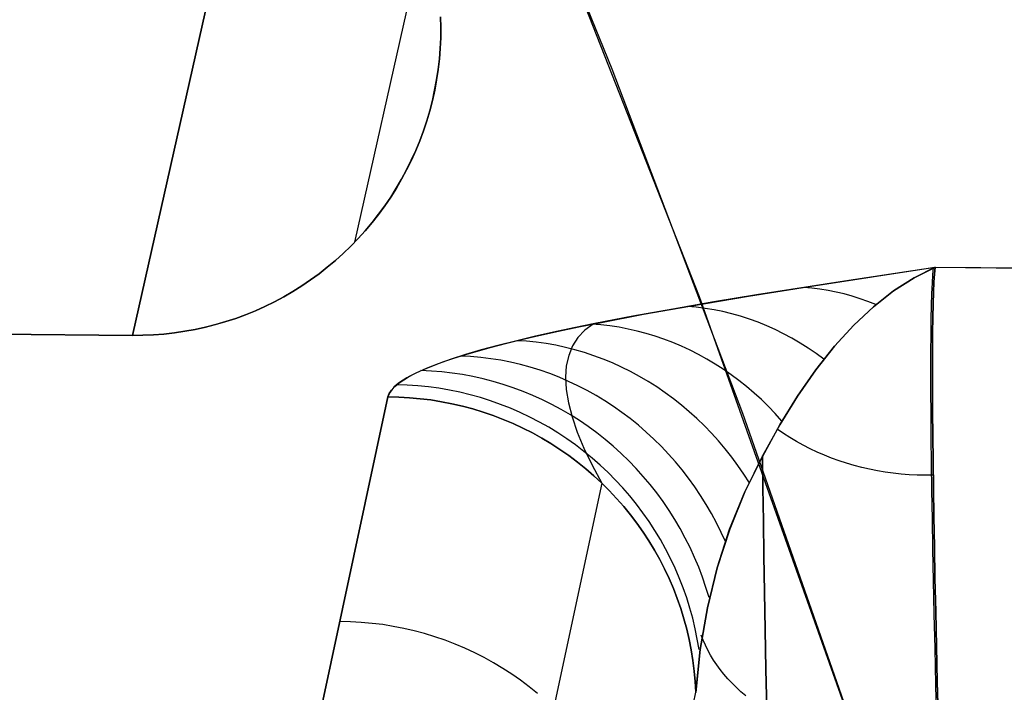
# Model space of a CAD drawing. Header units: millimetres. Extents: x -273 to 273, y -240 to 302.
# Tile 264 of 280: x 222.6 to 228.99, y 189.17 to 193.54. Entities that reach past the tile are written whole.
import ezdxf

# ---------------------------------------------------------------- set-up
doc = ezdxf.new("R2010")
doc.units = ezdxf.units.MM
doc.header["$MEASUREMENT"] = 0
doc.layers.add('IGES level 1', color=7, linetype='Continuous', true_color=0x3e413d)
doc.layers.add('IGES level 2', color=7, linetype='Continuous', true_color=0x008000)

msp = doc.modelspace()

# ---------------------------------------------------------------- linework, layer by layer
at = {"layer": 'IGES level 1'}
for p, q in [((224.7727, 192.0984, 422.2168), (234.4836, 235.2066, 5.9997)), ((223.3304, 191.4932, 422.0835), (233.0382, 234.5876, 6)), ((233.0382, 234.5876, 6), (223.3304, 191.4932, 422.0835)), ((225.3322, 193.4934, 422.2489), (225.3307, 193.5619, 422.2475)), ((225.3307, 193.5619, 422.2475), (225.3322, 193.4934, 422.2489)), ((225.3313, 193.4248, 422.2501), (225.3322, 193.4934, 422.2489)), ((225.3322, 193.4934, 422.2489), (225.3314, 193.4248, 422.2499)), ((225.3281, 193.3563, 422.251), (225.3313, 193.4248, 422.2501)), ((225.3314, 193.4248, 422.2499), (225.3281, 193.3563, 422.2508)), ((225.3225, 193.2879, 422.2516), (225.3281, 193.3563, 422.251)), ((225.3281, 193.3563, 422.2508), (225.3226, 193.2879, 422.2514)), ((225.3146, 193.2198, 422.2521), (225.3225, 193.2879, 422.2516)), ((225.3226, 193.2879, 422.2514), (225.3147, 193.2198, 422.2517)), ((225.3043, 193.152, 422.2523), (225.3146, 193.2198, 422.2521)), ((225.3147, 193.2198, 422.2517), (225.3044, 193.1519, 422.2518)), ((225.2917, 193.0845, 422.2522), (225.3043, 193.152, 422.2523)), ((225.3044, 193.1519, 422.2518), (225.2918, 193.0845, 422.2517)), ((225.2768, 193.0176, 422.2519), (225.2917, 193.0845, 422.2522)), ((225.2918, 193.0845, 422.2517), (225.277, 193.0175, 422.2514)), ((225.2597, 192.9512, 422.2514), (225.2768, 193.0176, 422.2519)), ((225.277, 193.0175, 422.2514), (225.2598, 192.9511, 422.2508)), ((225.2402, 192.8854, 422.2506), (225.2597, 192.9512, 422.2514)), ((225.2598, 192.9511, 422.2508), (225.2404, 192.8854, 422.25)), ((225.2185, 192.8203, 422.2496), (225.2402, 192.8854, 422.2506)), ((225.2404, 192.8854, 422.25), (225.2187, 192.8203, 422.2489)), ((225.1946, 192.7561, 422.2483), (225.2185, 192.8203, 422.2496)), ((225.2187, 192.8203, 422.2489), (225.1948, 192.756, 422.2476)), ((225.1685, 192.6926, 422.2468), (225.1946, 192.7561, 422.2483)), ((225.1948, 192.756, 422.2476), (225.1687, 192.6926, 422.2461)), ((225.1403, 192.6302, 422.2451), (225.1685, 192.6926, 422.2468)), ((225.1687, 192.6926, 422.2461), (225.1404, 192.6301, 422.2443)), ((225.1099, 192.5687, 422.2432), (225.1403, 192.6302, 422.2451)), ((225.1404, 192.6301, 422.2443), (225.11, 192.5686, 422.2424)), ((225.0774, 192.5083, 422.241), (225.1099, 192.5687, 422.2432)), ((225.11, 192.5686, 422.2424), (225.0776, 192.5082, 422.2401)), ((225.0429, 192.4491, 422.2386), (225.0774, 192.5083, 422.241)), ((225.0776, 192.5082, 422.2401), (225.043, 192.449, 422.2377)), ((225.0063, 192.3911, 422.2359), (225.0429, 192.4491, 422.2386)), ((225.043, 192.449, 422.2377), (225.0065, 192.391, 422.2351)), ((224.9678, 192.3344, 422.2331), (225.0063, 192.3911, 422.2359)), ((225.0065, 192.391, 422.2351), (224.968, 192.3343, 422.2322)), ((224.9274, 192.2791, 422.23), (224.9678, 192.3344, 422.2331)), ((224.968, 192.3343, 422.2322), (224.9276, 192.279, 422.2291)), ((224.841, 192.1728, 422.2232), (224.8851, 192.2252, 422.2267)), ((224.8853, 192.2251, 422.2258), (224.8412, 192.1727, 422.2223)), ((224.8851, 192.2252, 422.2267), (224.9274, 192.2791, 422.23)), ((224.9276, 192.279, 422.2291), (224.8853, 192.2251, 422.2258)), ((224.7951, 192.1219, 422.2195), (224.841, 192.1728, 422.2232)), ((224.8412, 192.1727, 422.2223), (224.7953, 192.1218, 422.2186)), ((224.7475, 192.0727, 422.2156), (224.7951, 192.1219, 422.2195)), ((224.7953, 192.1218, 422.2186), (224.7477, 192.0726, 422.2147)), ((224.6982, 192.0251, 422.2115), (224.7475, 192.0727, 422.2156)), ((224.7477, 192.0726, 422.2147), (224.6984, 192.025, 422.2106)), ((224.595, 191.9353, 422.2028), (224.6474, 191.9793, 422.2072)), ((224.6475, 191.9792, 422.2063), (224.5951, 191.9352, 422.2018)), ((224.6474, 191.9793, 422.2072), (224.6982, 192.0251, 422.2115)), ((224.6984, 192.025, 422.2106), (224.6475, 191.9792, 422.2063)), ((224.5411, 191.8931, 422.1981), (224.595, 191.9353, 422.2028)), ((224.5951, 191.9352, 422.2018), (224.5413, 191.893, 422.1972)), ((227.7242, 191.8104, 361.7597), (228.5382, 191.9349, 360.5712)), ((228.5382, 191.9344, 360.5712), (227.9517, 191.8458, 361.4215)), ((228.4028, 191.8666, 361.1046), (228.5382, 191.9344, 360.5712)), ((228.5394, 191.9349, 360.5718), (228.4036, 191.8667, 361.1051)), ((228.5253, 191.8874, 360.9538), (228.5293, 191.9307, 360.6118)), ((228.5354, 191.8929, 360.9149), (228.5394, 191.9349, 360.5718)), ((228.5394, 191.9348, 360.5718), (228.5354, 191.8929, 360.9149)), ((228.5382, 191.9349, 360.5712), (232.9919, 191.8941, 360.96)), ((232.9919, 191.8941, 360.96), (228.5394, 191.9348, 360.5718)), ((224.4292, 191.8144, 422.1882), (224.4858, 191.8528, 422.1932)), ((224.486, 191.8527, 422.1924), (224.4293, 191.8143, 422.1874)), ((224.4858, 191.8528, 422.1932), (224.5411, 191.8931, 422.1981)), ((224.5413, 191.893, 422.1972), (224.486, 191.8527, 422.1924)), ((227.9517, 191.8458, 361.4215), (227.3811, 191.7556, 362.2819)), ((228.2698, 191.7815, 361.6361), (228.4028, 191.8666, 361.1046)), ((228.4036, 191.8667, 361.1051), (228.2705, 191.7812, 361.6364)), ((228.5219, 191.8325, 361.2941), (228.5253, 191.8874, 360.9538)), ((228.5289, 191.7738, 361.5957), (228.5319, 191.8392, 361.2563)), ((228.5319, 191.8392, 361.2564), (228.5289, 191.7738, 361.5958)), ((228.5319, 191.8392, 361.2563), (228.5354, 191.8929, 360.9149)), ((228.5354, 191.8929, 360.9149), (228.5319, 191.8392, 361.2564)), ((190.0683, 191.8137, 418.989), (223.3304, 191.4932, 422.0835)), ((223.3304, 191.4932, 422.0835), (190.0683, 191.8137, 418.989)), ((224.3121, 191.7437, 422.1777), (224.3713, 191.778, 422.1831)), ((224.3714, 191.7779, 422.1822), (224.3123, 191.7436, 422.1769)), ((224.3713, 191.778, 422.1831), (224.4292, 191.8144, 422.1882)), ((224.4293, 191.8143, 422.1874), (224.3714, 191.7779, 422.1822)), ((227.3295, 191.7473, 362.3621), (227.7242, 191.8104, 361.7597)), ((227.7397, 191.7999, 361.8501), (227.6871, 191.8045, 361.8156)), ((227.7923, 191.7933, 361.8844), (227.7397, 191.7999, 361.8501)), ((227.8447, 191.7847, 361.9184), (227.7923, 191.7933, 361.8844)), ((227.897, 191.7742, 361.9521), (227.8447, 191.7847, 361.9184)), ((227.9491, 191.7617, 361.9854), (227.897, 191.7742, 361.9521)), ((228.1396, 191.6791, 362.1653), (228.2698, 191.7815, 361.6361)), ((228.2705, 191.7812, 361.6364), (228.14, 191.6786, 362.1655)), ((228.519, 191.766, 361.6323), (228.5219, 191.8325, 361.2941)), ((228.5265, 191.6968, 361.9327), (228.5289, 191.7738, 361.5957)), ((228.5289, 191.7738, 361.5958), (228.5265, 191.6969, 361.9328)), ((224.1905, 191.6812, 422.1666), (224.2519, 191.7114, 422.1723)), ((224.252, 191.7113, 422.1715), (224.1906, 191.6811, 422.1659)), ((224.2519, 191.7114, 422.1723), (224.3121, 191.7437, 422.1777)), ((224.3123, 191.7436, 422.1769), (224.252, 191.7113, 422.1715)), ((227.1046, 191.7099, 362.7182), (226.8365, 191.6637, 363.1598)), ((226.9483, 191.6832, 362.9731), (227.3295, 191.7473, 362.3621)), ((227.3811, 191.7556, 362.2819), (227.1046, 191.7099, 362.7182)), ((228.0009, 191.7473, 362.0184), (227.9491, 191.7617, 361.9854)), ((228.0524, 191.731, 362.051), (228.0009, 191.7473, 362.0184)), ((228.1036, 191.7128, 362.0831), (228.0524, 191.731, 362.051)), ((228.1543, 191.6926, 362.1147), (228.1036, 191.7128, 362.0831)), ((228.5167, 191.6879, 361.968), (228.519, 191.766, 361.6323)), ((224.0649, 191.6273, 422.155), (224.1282, 191.6531, 422.1609)), ((224.1283, 191.6531, 422.1601), (224.065, 191.6272, 422.1543)), ((224.1282, 191.6531, 422.1609), (224.1905, 191.6812, 422.1666)), ((224.1906, 191.6811, 422.1659), (224.1283, 191.6531, 422.1601)), ((226.8365, 191.6637, 363.1598), (226.5783, 191.6168, 363.6072)), ((226.6481, 191.6298, 363.4834), (226.9483, 191.6832, 362.9731)), ((226.9886, 191.6753, 363.0376), (226.9303, 191.6801, 363.0029)), ((227.0468, 191.6682, 363.072), (226.9886, 191.6753, 363.0376)), ((227.1049, 191.6589, 363.1061), (227.0468, 191.6682, 363.072)), ((227.1628, 191.6472, 363.1398), (227.1049, 191.6589, 363.1061)), ((227.2204, 191.6333, 363.1731), (227.1628, 191.6472, 363.1398)), ((228.0121, 191.5595, 362.6915), (228.1396, 191.6791, 362.1653)), ((228.14, 191.6786, 362.1655), (228.0123, 191.5589, 362.6916)), ((228.5149, 191.5984, 362.3009), (228.5167, 191.6879, 361.968)), ((228.5265, 191.6969, 361.9328), (228.5246, 191.6084, 362.2669)), ((228.5246, 191.6083, 362.2668), (228.5265, 191.6968, 361.9327)), ((223.8704, 191.563, 422.1365), (223.936, 191.5822, 422.1428)), ((223.936, 191.5821, 422.1422), (223.8705, 191.563, 422.136)), ((223.936, 191.5822, 422.1428), (224.0008, 191.6036, 422.1489)), ((224.0009, 191.6035, 422.1483), (223.936, 191.5821, 422.1422)), ((224.0008, 191.6036, 422.1489), (224.0649, 191.6273, 422.155)), ((224.065, 191.6272, 422.1543), (224.0009, 191.6035, 422.1483)), ((226.5783, 191.6168, 363.6072), (226.332, 191.5693, 364.0609)), ((226.3627, 191.5755, 364.0018), (226.6481, 191.6298, 363.4834)), ((227.2777, 191.6172, 363.2059), (227.2204, 191.6333, 363.1731)), ((227.3345, 191.5988, 363.2383), (227.2777, 191.6172, 363.2059)), ((227.391, 191.5782, 363.2702), (227.3345, 191.5988, 363.2383)), ((228.5135, 191.4976, 362.6305), (228.5149, 191.5984, 362.3009)), ((228.5246, 191.6084, 362.2669), (228.5232, 191.5085, 362.5979)), ((228.5233, 191.5083, 362.5977), (228.5246, 191.6083, 362.2668)), ((223.6028, 191.5094, 422.1106), (223.6703, 191.5193, 422.1172)), ((223.6704, 191.5193, 422.1168), (223.6028, 191.5093, 422.1103)), ((223.6703, 191.5193, 422.1172), (223.7375, 191.5316, 422.1237)), ((223.7376, 191.5315, 422.1233), (223.6704, 191.5193, 422.1168)), ((223.7375, 191.5316, 422.1237), (223.8042, 191.5461, 422.1302)), ((223.8043, 191.5461, 422.1297), (223.7376, 191.5315, 422.1233)), ((223.8042, 191.5461, 422.1302), (223.8704, 191.563, 422.1365)), ((223.8705, 191.563, 422.136), (223.8043, 191.5461, 422.1297)), ((225.9684, 191.4922, 364.7966), (226.0949, 191.5202, 364.5293)), ((226.1953, 191.5414, 364.3267), (226.0634, 191.5133, 364.5949)), ((226.0949, 191.5202, 364.5293), (226.2264, 191.548, 364.2643)), ((226.332, 191.5693, 364.0609), (226.1953, 191.5414, 364.3267)), ((226.2655, 191.5258, 364.4355), (226.2212, 191.4782, 364.7869)), ((226.2264, 191.548, 364.2643), (226.3627, 191.5755, 364.0018)), ((226.3195, 191.5668, 364.0846), (226.2655, 191.5258, 364.4355)), ((226.3696, 191.5606, 364.1331), (226.3102, 191.5649, 364.1025)), ((226.4289, 191.554, 364.1634), (226.3696, 191.5606, 364.1331)), ((226.4882, 191.5453, 364.1933), (226.4289, 191.554, 364.1634)), ((226.5472, 191.5343, 364.223), (226.4882, 191.5453, 364.1933)), ((226.6059, 191.5211, 364.2523), (226.5472, 191.5343, 364.223)), ((226.6644, 191.5057, 364.2811), (226.6059, 191.5211, 364.2523)), ((227.4468, 191.5554, 363.3016), (227.391, 191.5782, 363.2702)), ((227.5021, 191.5305, 363.3323), (227.4468, 191.5554, 363.3016)), ((227.5567, 191.5035, 363.3624), (227.5021, 191.5305, 363.3323)), ((227.8875, 191.4228, 363.2142), (228.0121, 191.5595, 362.6915)), ((228.0123, 191.5589, 362.6916), (227.8875, 191.4223, 363.2143)), ((223.3304, 191.4932, 422.0835), (223.3987, 191.4937, 422.0903)), ((223.3987, 191.4937, 422.0902), (223.3304, 191.4932, 422.0835)), ((223.3987, 191.4937, 422.0903), (223.4669, 191.4966, 422.0971)), ((223.4669, 191.4966, 422.097), (223.3987, 191.4937, 422.0902)), ((223.4669, 191.4966, 422.0971), (223.5349, 191.5018, 422.1039)), ((223.535, 191.5018, 422.1037), (223.4669, 191.4966, 422.097)), ((223.5349, 191.5018, 422.1039), (223.6028, 191.5094, 422.1106)), ((223.6028, 191.5093, 422.1103), (223.535, 191.5018, 422.1037)), ((225.816, 191.4563, 365.1388), (225.7013, 191.4274, 365.4148)), ((225.7524, 191.4405, 365.2902), (225.8474, 191.4639, 365.0665)), ((225.9369, 191.4849, 364.8656), (225.816, 191.4563, 365.1388)), ((225.888, 191.4545, 365.1455), (225.8247, 191.4585, 365.1186)), ((225.8474, 191.4639, 365.0665), (225.9684, 191.4922, 364.7966)), ((225.9513, 191.4481, 365.1721), (225.888, 191.4545, 365.1455)), ((226.0634, 191.5133, 364.5949), (225.9369, 191.4849, 364.8656)), ((226.2212, 191.4782, 364.7869), (226.1865, 191.424, 365.1384)), ((226.7224, 191.4882, 364.3096), (226.6644, 191.5057, 364.2811)), ((226.7799, 191.4685, 364.3376), (226.7224, 191.4882, 364.3096)), ((226.837, 191.4468, 364.365), (226.7799, 191.4685, 364.3376)), ((227.6106, 191.4743, 363.3919), (227.5567, 191.5035, 363.3624)), ((227.6638, 191.4431, 363.4207), (227.6106, 191.4743, 363.3919)), ((228.5128, 191.3856, 362.9564), (228.5135, 191.4976, 362.6305)), ((228.5232, 191.5085, 362.5979), (228.5224, 191.3973, 362.9252)), ((228.5224, 191.3971, 362.925), (228.5233, 191.5083, 362.5977)), ((225.5932, 191.3982, 365.6934), (225.4922, 191.3687, 365.9746)), ((225.4936, 191.3691, 365.9716), (225.5752, 191.3931, 365.7428)), ((225.5752, 191.3931, 365.7428), (225.6616, 191.4169, 365.5156)), ((225.7013, 191.4274, 365.4148), (225.5932, 191.3982, 365.6934)), ((225.6616, 191.4169, 365.5156), (225.7524, 191.4405, 365.2902)), ((226.0144, 191.4394, 365.1984), (225.9513, 191.4481, 365.1721)), ((226.0773, 191.4283, 365.2243), (226.0144, 191.4394, 365.1984)), ((226.1399, 191.415, 365.2499), (226.0773, 191.4283, 365.2243)), ((226.2022, 191.3993, 365.275), (226.1399, 191.415, 365.2499)), ((226.1865, 191.424, 365.1384), (226.1615, 191.3632, 365.4896)), ((226.264, 191.3813, 365.2997), (226.2022, 191.3993, 365.275)), ((226.8934, 191.4229, 364.392), (226.837, 191.4468, 364.365)), ((226.9492, 191.3969, 364.4184), (226.8934, 191.4229, 364.392)), ((227.0043, 191.3689, 364.4442), (226.9492, 191.3969, 364.4184)), ((227.716, 191.4099, 363.4487), (227.6638, 191.4431, 363.4207)), ((227.7674, 191.3747, 363.476), (227.716, 191.4099, 363.4487)), ((227.8875, 191.4223, 363.2143), (227.7658, 191.2689, 363.733)), ((227.7659, 191.2693, 363.733), (227.8875, 191.4228, 363.2142)), ((228.5224, 191.3973, 362.9252), (228.5221, 191.2749, 363.2485)), ((228.5221, 191.2747, 363.2483), (228.5224, 191.3971, 362.925)), ((225.3988, 191.339, 366.2585), (225.3135, 191.309, 366.5449)), ((225.3456, 191.3206, 366.4343), (225.417, 191.345, 366.2022)), ((225.4922, 191.3687, 365.9746), (225.3988, 191.339, 366.2585)), ((225.417, 191.345, 366.2022), (225.4936, 191.3691, 365.9716)), ((225.5254, 191.3555, 366.0902), (225.4602, 191.3589, 366.0688)), ((225.5906, 191.3497, 366.1114), (225.5254, 191.3555, 366.0902)), ((225.6556, 191.3416, 366.1323), (225.5906, 191.3497, 366.1114)), ((225.7204, 191.3312, 366.1528), (225.6556, 191.3416, 366.1323)), ((225.7849, 191.3184, 366.1731), (225.7204, 191.3312, 366.1528)), ((226.1615, 191.3632, 365.4896), (226.1463, 191.2958, 365.8403)), ((226.3252, 191.361, 365.324), (226.264, 191.3813, 365.2997)), ((226.3859, 191.3385, 365.3478), (226.3252, 191.361, 365.324)), ((226.4459, 191.3138, 365.371), (226.3859, 191.3385, 365.3478)), ((227.0586, 191.3389, 364.4694), (227.0043, 191.3689, 364.4442)), ((227.112, 191.3069, 364.4939), (227.0586, 191.3389, 364.4694)), ((227.8178, 191.3375, 363.5025), (227.7674, 191.3747, 363.476)), ((228.5125, 191.2624, 363.2784), (228.5128, 191.3856, 362.9564)), ((225.2368, 191.2787, 366.8337), (225.1693, 191.2483, 367.1248)), ((225.1718, 191.2495, 367.1131), (225.2199, 191.2715, 366.9034)), ((225.2705, 191.2612, 366.9901), (225.2029, 191.264, 366.9746)), ((225.2199, 191.2715, 366.9034), (225.2798, 191.2962, 366.6681)), ((225.3135, 191.309, 366.5449), (225.2368, 191.2787, 366.8337)), ((225.2798, 191.2962, 366.6681), (225.3456, 191.3206, 366.4343)), ((225.849, 191.3034, 366.1929), (225.7849, 191.3184, 366.1731)), ((225.9126, 191.286, 366.2123), (225.849, 191.3034, 366.1929)), ((225.9757, 191.2664, 366.2314), (225.9126, 191.286, 366.2123)), ((226.0382, 191.2446, 366.25), (225.9757, 191.2664, 366.2314)), ((226.1463, 191.2958, 365.8403), (226.1409, 191.2221, 366.1899)), ((226.5051, 191.2869, 365.3937), (226.4459, 191.3138, 365.371)), ((226.5636, 191.2578, 365.4159), (226.5051, 191.2869, 365.3937)), ((227.1646, 191.273, 364.5178), (227.112, 191.3069, 364.4939)), ((227.2162, 191.2372, 364.541), (227.1646, 191.273, 364.5178)), ((227.7658, 191.2689, 363.733), (227.6473, 191.0989, 364.2472)), ((227.6475, 191.099, 364.2472), (227.7659, 191.2693, 363.733)), ((228.5128, 191.1283, 363.5959), (228.5125, 191.2624, 363.2784)), ((228.5221, 191.2749, 363.2485), (228.5223, 191.1415, 363.5674)), ((228.5224, 191.1412, 363.5671), (228.5221, 191.2747, 363.2483)), ((225.0588, 191.183, 367.7482), (225.0911, 191.2053, 367.5356)), ((225.0865, 191.2021, 367.5652), (225.064, 191.1867, 367.7129)), ((225.1115, 191.2176, 367.4179), (225.0865, 191.2021, 367.5652)), ((225.0911, 191.2053, 367.5356), (225.1288, 191.2275, 367.3238)), ((225.1693, 191.2483, 367.1248), (225.1115, 191.2176, 367.4179)), ((225.1288, 191.2275, 367.3238), (225.1718, 191.2495, 367.1131)), ((225.3381, 191.256, 367.0053), (225.2705, 191.2612, 366.9901)), ((225.4055, 191.2484, 367.0202), (225.3381, 191.256, 367.0053)), ((225.4727, 191.2384, 367.0348), (225.4055, 191.2484, 367.0202)), ((225.5396, 191.226, 367.0491), (225.4727, 191.2384, 367.0348)), ((225.606, 191.2113, 367.063), (225.5396, 191.226, 367.0491)), ((225.672, 191.1942, 367.0766), (225.606, 191.2113, 367.063)), ((226.1, 191.2205, 366.2681), (226.0382, 191.2446, 366.25)), ((226.161, 191.1942, 366.2858), (226.1, 191.2205, 366.2681)), ((226.1409, 191.2221, 366.1899), (226.1453, 191.1421, 366.5381)), ((226.6212, 191.2266, 365.4374), (226.5636, 191.2578, 365.4159)), ((226.6778, 191.1933, 365.4583), (226.6212, 191.2266, 365.4374)), ((227.2668, 191.1995, 364.5634), (227.2162, 191.2372, 364.541)), ((227.3163, 191.16, 364.5851), (227.2668, 191.1995, 364.5634)), ((224.997, 191.1157, 368.3902), (225.0115, 191.1382, 368.1756)), ((225.0133, 191.1401, 368.158), (225.0021, 191.1245, 368.3069)), ((225.0115, 191.1382, 368.1756), (225.0322, 191.1606, 367.9616)), ((225.0274, 191.1556, 368.0093), (225.0133, 191.1401, 368.158)), ((225.0443, 191.1712, 367.8609), (225.0274, 191.1556, 368.0093)), ((225.0322, 191.1606, 367.9616), (225.0588, 191.183, 367.7482)), ((225.064, 191.1867, 367.7129), (225.0443, 191.1712, 367.8609)), ((225.114, 191.1699, 367.8618), (225.0452, 191.172, 367.8534)), ((225.1828, 191.1654, 367.8699), (225.114, 191.1699, 367.8618)), ((225.2513, 191.1585, 367.8777), (225.1828, 191.1654, 367.8699)), ((225.3197, 191.1493, 367.8853), (225.2513, 191.1585, 367.8777)), ((225.3877, 191.1377, 367.8926), (225.3197, 191.1493, 367.8853)), ((225.4552, 191.1237, 367.8996), (225.3877, 191.1377, 367.8926)), ((225.7374, 191.1749, 367.0898), (225.672, 191.1942, 367.0766)), ((225.8021, 191.1532, 367.1026), (225.7374, 191.1749, 367.0898)), ((225.8661, 191.1293, 367.115), (225.8021, 191.1532, 367.1026)), ((226.1453, 191.1421, 366.5381), (226.1594, 191.0557, 366.8846)), ((226.2213, 191.1658, 366.3029), (226.161, 191.1942, 366.2858)), ((226.2806, 191.1353, 366.3195), (226.2213, 191.1658, 366.3029)), ((226.339, 191.1026, 366.3356), (226.2806, 191.1353, 366.3195)), ((226.7334, 191.158, 365.4785), (226.6778, 191.1933, 365.4583)), ((226.7879, 191.1206, 365.4981), (226.7334, 191.158, 365.4785)), ((227.3647, 191.1187, 364.606), (227.3163, 191.16, 364.5851)), ((228.5223, 191.1415, 363.5674), (228.5231, 190.9972, 363.8815)), ((228.5231, 190.997, 363.8812), (228.5224, 191.1412, 363.5671)), ((223.9774, 186.3729, 413.6632), (224.9888, 191.0932, 368.6052)), ((224.9888, 191.0932, 368.6052), (223.9774, 186.3729, 413.6632)), ((224.9888, 191.0932, 368.6052), (224.997, 191.1157, 368.3902)), ((224.9939, 191.1088, 368.456), (224.9888, 191.0932, 368.6052)), ((225.0585, 191.0919, 368.6066), (224.9888, 191.0932, 368.6052)), ((224.9888, 191.0932, 368.6052), (225.0585, 191.0919, 368.6066)), ((225.0021, 191.1245, 368.3069), (224.9939, 191.1088, 368.456)), ((225.1281, 191.0881, 368.6078), (225.0585, 191.0919, 368.6066)), ((225.0585, 191.0919, 368.6066), (225.1281, 191.0881, 368.6078)), ((225.1975, 191.0819, 368.6087), (225.1281, 191.0881, 368.6078)), ((225.1281, 191.0881, 368.6078), (225.1975, 191.0819, 368.6087)), ((225.2666, 191.0734, 368.6093), (225.1975, 191.0819, 368.6087)), ((225.1975, 191.0819, 368.6087), (225.2666, 191.0734, 368.6093)), ((225.3354, 191.0624, 368.6097), (225.2666, 191.0734, 368.6093)), ((225.2666, 191.0734, 368.6093), (225.3354, 191.0624, 368.6097)), ((225.5223, 191.1074, 367.9062), (225.4552, 191.1237, 367.8996)), ((225.5889, 191.0888, 367.9126), (225.5223, 191.1074, 367.9062)), ((225.6547, 191.0679, 367.9186), (225.5889, 191.0888, 367.9126)), ((225.9294, 191.1031, 367.127), (225.8661, 191.1293, 367.115)), ((225.9917, 191.0747, 367.1386), (225.9294, 191.1031, 367.127)), ((226.0531, 191.0442, 367.1497), (225.9917, 191.0747, 367.1386)), ((226.3963, 191.068, 366.3512), (226.339, 191.1026, 366.3356)), ((226.8413, 191.0813, 365.517), (226.7879, 191.1206, 365.4981)), ((226.8935, 191.0401, 365.5351), (226.8413, 191.0813, 365.517)), ((227.4119, 191.0757, 364.6262), (227.3647, 191.1187, 364.606)), ((227.4579, 191.031, 364.6455), (227.4119, 191.0757, 364.6262)), ((227.6473, 191.0989, 364.2472), (227.532, 190.9124, 364.7565)), ((227.5324, 190.9121, 364.7564), (227.6475, 191.099, 364.2472)), ((228.5136, 190.9835, 363.9087), (228.5128, 191.1283, 363.5959)), ((225.4038, 191.049, 368.6099), (225.3354, 191.0624, 368.6097)), ((225.3354, 191.0624, 368.6097), (225.4038, 191.049, 368.6099)), ((225.4717, 191.0333, 368.6097), (225.4038, 191.049, 368.6099)), ((225.4038, 191.049, 368.6099), (225.4717, 191.0333, 368.6097)), ((225.539, 191.0153, 368.6094), (225.4717, 191.0333, 368.6097)), ((225.4717, 191.0333, 368.6097), (225.539, 191.0153, 368.6094)), ((225.6056, 190.9949, 368.6087), (225.539, 191.0153, 368.6094)), ((225.539, 191.0153, 368.6094), (225.6056, 190.9949, 368.6087)), ((225.7198, 191.0447, 367.9243), (225.6547, 191.0679, 367.9186)), ((225.7842, 191.0193, 367.9297), (225.7198, 191.0447, 367.9243)), ((225.8476, 190.9917, 367.9347), (225.7842, 191.0193, 367.9297)), ((226.1135, 191.0115, 367.1603), (226.0531, 191.0442, 367.1497)), ((226.1728, 190.9767, 367.1705), (226.1135, 191.0115, 367.1603)), ((226.1594, 191.0557, 366.8846), (226.1833, 190.9633, 367.229)), ((226.4525, 191.0313, 366.3661), (226.3963, 191.068, 366.3512)), ((226.5075, 190.9926, 366.3804), (226.4525, 191.0313, 366.3661)), ((226.9444, 190.997, 365.5526), (226.8935, 191.0401, 365.5351)), ((227.5025, 190.9847, 364.6639), (227.4579, 191.031, 364.6455)), ((225.6715, 190.9723, 368.6078), (225.6056, 190.9949, 368.6087)), ((225.6056, 190.9949, 368.6087), (225.6715, 190.9723, 368.6078)), ((225.7366, 190.9473, 368.6067), (225.6715, 190.9723, 368.6078)), ((225.6715, 190.9723, 368.6078), (225.7366, 190.9473, 368.6067)), ((225.8007, 190.9202, 368.6053), (225.7366, 190.9473, 368.6067)), ((225.7366, 190.9473, 368.6067), (225.8007, 190.9202, 368.6053)), ((225.91, 190.9619, 367.9394), (225.8476, 190.9917, 367.9347)), ((225.9715, 190.9299, 367.9438), (225.91, 190.9619, 367.9394)), ((226.2309, 190.9399, 367.1802), (226.1728, 190.9767, 367.1705)), ((226.1833, 190.9633, 367.229), (226.2169, 190.8647, 367.5708)), ((226.5613, 190.9521, 366.3942), (226.5075, 190.9926, 366.3804)), ((226.6138, 190.9096, 366.4073), (226.5613, 190.9521, 366.3942)), ((226.994, 190.9521, 365.5692), (226.9444, 190.997, 365.5526)), ((227.0422, 190.9055, 365.5851), (226.994, 190.9521, 365.5692)), ((227.5459, 190.9368, 364.6815), (227.5025, 190.9847, 364.6639)), ((228.515, 190.828, 364.2163), (228.5136, 190.9835, 363.9087)), ((228.5231, 190.9972, 363.8815), (228.5244, 190.8423, 364.1905)), ((228.5245, 190.842, 364.1902), (228.5231, 190.997, 363.8812)), ((225.8639, 190.8908, 368.6036), (225.8007, 190.9202, 368.6053)), ((225.8007, 190.9202, 368.6053), (225.8639, 190.8908, 368.6036)), ((225.926, 190.8592, 368.6017), (225.8639, 190.8908, 368.6036)), ((225.8639, 190.8908, 368.6036), (225.926, 190.8593, 368.6017)), ((226.0318, 190.8959, 367.9477), (225.9715, 190.9299, 367.9438)), ((226.0909, 190.8598, 367.9513), (226.0318, 190.8959, 367.9477)), ((226.2877, 190.9011, 367.1894), (226.2309, 190.9399, 367.1802)), ((226.3433, 190.8603, 367.198), (226.2877, 190.9011, 367.1894)), ((226.665, 190.8654, 366.4197), (226.6138, 190.9096, 366.4073)), ((227.089, 190.8571, 365.6001), (227.0422, 190.9055, 365.5851)), ((227.532, 190.9124, 364.7565), (227.4202, 190.7096, 365.2603)), ((227.4206, 190.7088, 365.26), (227.5324, 190.9121, 364.7564)), ((227.5556, 190.8561, 364.8047), (227.5149, 190.8842, 364.8211)), ((225.926, 190.8593, 368.6017), (225.9869, 190.8256, 368.5995)), ((225.9869, 190.8256, 368.5995), (225.926, 190.8592, 368.6017)), ((226.0467, 190.7898, 368.5971), (225.9869, 190.8256, 368.5995)), ((225.9869, 190.8256, 368.5995), (226.0467, 190.7898, 368.5971)), ((226.1488, 190.8217, 367.9546), (226.0909, 190.8598, 367.9513)), ((226.2053, 190.7816, 367.9574), (226.1488, 190.8217, 367.9546)), ((226.2169, 190.8647, 367.5708), (226.2602, 190.7602, 367.9098)), ((226.3975, 190.8175, 367.2062), (226.3433, 190.8603, 367.198)), ((226.4502, 190.773, 367.2138), (226.3975, 190.8175, 367.2062)), ((226.7147, 190.8193, 366.4315), (226.665, 190.8654, 366.4197)), ((226.7629, 190.7716, 366.4426), (226.7147, 190.8193, 366.4315)), ((227.1342, 190.8071, 365.6144), (227.089, 190.8571, 365.6001)), ((227.5973, 190.8293, 364.789), (227.5556, 190.8561, 364.8047)), ((227.6402, 190.8037, 364.774), (227.5973, 190.8293, 364.789)), ((228.5169, 190.6621, 364.5185), (228.515, 190.828, 364.2163)), ((228.5244, 190.8423, 364.1905), (228.5263, 190.6768, 364.494)), ((228.5263, 190.6765, 364.4937), (228.5245, 190.842, 364.1902)), ((226.1052, 190.752, 368.5945), (226.0467, 190.7898, 368.5971)), ((226.0467, 190.7898, 368.5971), (226.1052, 190.752, 368.5945)), ((226.1623, 190.7122, 368.5916), (226.1052, 190.752, 368.5945)), ((226.1052, 190.752, 368.5945), (226.1623, 190.7122, 368.5916)), ((226.2604, 190.7396, 367.9599), (226.2053, 190.7816, 367.9574)), ((226.2602, 190.7602, 367.9098), (226.3131, 190.6499, 368.2455)), ((226.5014, 190.7266, 367.2209), (226.4502, 190.773, 367.2138)), ((226.8096, 190.7222, 366.4531), (226.7629, 190.7716, 366.4426)), ((227.1779, 190.7555, 365.6278), (227.1342, 190.8071, 365.6144)), ((227.22, 190.7024, 365.6404), (227.1779, 190.7555, 365.6278)), ((227.684, 190.7794, 364.7599), (227.6402, 190.8037, 364.774)), ((227.7288, 190.7564, 364.7465), (227.684, 190.7794, 364.7599)), ((227.7744, 190.7348, 364.7339), (227.7288, 190.7564, 364.7465)), ((226.218, 190.6704, 368.5884), (226.1623, 190.7122, 368.5916)), ((226.1623, 190.7122, 368.5916), (226.218, 190.6704, 368.5884)), ((226.3141, 190.6957, 367.962), (226.2604, 190.7396, 367.9599)), ((226.3662, 190.65, 367.9637), (226.3141, 190.6957, 367.962)), ((226.5511, 190.6785, 367.2274), (226.5014, 190.7266, 367.2209)), ((226.8547, 190.6712, 366.4628), (226.8096, 190.7222, 366.4531)), ((227.2604, 190.6478, 365.6521), (227.22, 190.7024, 365.6404)), ((227.3048, 190.4768, 365.7958), (227.4206, 190.7088, 365.26)), ((227.4202, 190.7096, 365.2603), (227.3051, 190.4772, 365.796)), ((227.4202, 190.7096, 365.2603), (227.4224, 190.5035, 365.5593)), ((227.4224, 190.5035, 365.5593), (227.4202, 190.7096, 365.2603)), ((227.8209, 190.7145, 364.7222), (227.7744, 190.7348, 364.7339)), ((227.8682, 190.6957, 364.7113), (227.8209, 190.7145, 364.7222)), ((227.9162, 190.6783, 364.7012), (227.8682, 190.6957, 364.7113)), ((226.2722, 190.6267, 368.5851), (226.218, 190.6704, 368.5884)), ((226.218, 190.6704, 368.5884), (226.2722, 190.6268, 368.5851)), ((226.2722, 190.6268, 368.5851), (226.3248, 190.5812, 368.5815)), ((226.3248, 190.5812, 368.5815), (226.2722, 190.6267, 368.5851)), ((226.3131, 190.6499, 368.2455), (226.3757, 190.5338, 368.5777)), ((226.4168, 190.6025, 367.9651), (226.3662, 190.65, 367.9637)), ((226.5991, 190.6286, 367.2334), (226.5511, 190.6785, 367.2274)), ((226.6455, 190.5772, 367.2388), (226.5991, 190.6286, 367.2334)), ((226.8981, 190.6187, 366.4718), (226.8547, 190.6712, 366.4628)), ((227.2991, 190.5918, 365.6629), (227.2604, 190.6478, 365.6521)), ((227.9649, 190.6623, 364.692), (227.9162, 190.6783, 364.7012)), ((228.0142, 190.6478, 364.6836), (227.9649, 190.6623, 364.692)), ((228.0641, 190.6347, 364.6761), (228.0142, 190.6478, 364.6836)), ((228.1144, 190.6232, 364.6696), (228.0641, 190.6347, 364.6761)), ((228.1652, 190.6131, 364.6639), (228.1144, 190.6232, 364.6696)), ((228.5193, 190.4859, 364.8147), (228.5169, 190.6621, 364.5185)), ((228.5263, 190.6768, 364.494), (228.5286, 190.501, 364.7916)), ((228.5287, 190.5007, 364.7913), (228.5263, 190.6765, 364.4937)), ((226.3758, 190.5339, 368.5777), (226.3248, 190.5812, 368.5815)), ((226.3248, 190.5812, 368.5815), (226.3758, 190.5339, 368.5777)), ((226.4657, 190.5533, 367.966), (226.4168, 190.6025, 367.9651)), ((226.6901, 190.5241, 367.2436), (226.6455, 190.5772, 367.2388)), ((226.9399, 190.5647, 366.4801), (226.8981, 190.6187, 366.4718)), ((226.9799, 190.5092, 366.4877), (226.9399, 190.5647, 366.4801)), ((227.3361, 190.5345, 365.6728), (227.2991, 190.5918, 365.6629)), ((228.2163, 190.6046, 364.6591), (228.1652, 190.6131, 364.6639)), ((228.2678, 190.5976, 364.6552), (228.2163, 190.6046, 364.6591)), ((228.3195, 190.5922, 364.6523), (228.2678, 190.5976, 364.6552)), ((228.3714, 190.5883, 364.6502), (228.3195, 190.5922, 364.6523)), ((228.4234, 190.5859, 364.6491), (228.3714, 190.5883, 364.6502)), ((228.4754, 190.5851, 364.6489), (228.4234, 190.5859, 364.6491)), ((228.5275, 190.5859, 364.6496), (228.4754, 190.5851, 364.6489)), ((226.376, 190.5334, 368.5776), (225.3336, 185.6686, 415.0149)), ((226.4251, 190.4849, 368.5736), (226.3758, 190.5339, 368.5777)), ((226.3758, 190.5339, 368.5777), (226.4252, 190.4849, 368.5736)), ((226.5129, 190.5025, 367.9666), (226.4657, 190.5533, 367.966)), ((226.5584, 190.4501, 367.9668), (226.5129, 190.5025, 367.9666)), ((226.7329, 190.4696, 367.2479), (226.6901, 190.5241, 367.2436)), ((227.0181, 190.4525, 366.4945), (226.9799, 190.5092, 366.4877)), ((227.4224, 190.5035, 365.5593), (227.4252, 190.2873, 365.8511)), ((227.4252, 190.2873, 365.8511), (227.4224, 190.5035, 365.5593)), ((228.5286, 190.501, 364.7916), (228.5315, 190.3151, 365.0831)), ((228.5316, 190.3148, 365.0827), (228.5287, 190.5007, 364.7913)), ((226.4727, 190.4342, 368.5694), (226.4251, 190.4849, 368.5736)), ((226.4252, 190.4849, 368.5736), (226.4728, 190.4342, 368.5694)), ((226.5185, 190.3818, 368.5649), (226.4727, 190.4342, 368.5694)), ((226.4728, 190.4342, 368.5694), (226.5185, 190.3818, 368.5649)), ((226.602, 190.3962, 367.9666), (226.5584, 190.4501, 367.9668)), ((226.7739, 190.4136, 367.2516), (226.7329, 190.4696, 367.2479)), ((227.0545, 190.3944, 366.5006), (227.0181, 190.4525, 366.4945)), ((227.2063, 190.235, 366.3306), (227.3048, 190.4768, 365.7958)), ((227.3051, 190.4772, 365.796), (227.2071, 190.2351, 366.3307)), ((228.5222, 190.2997, 365.1048), (228.5193, 190.4859, 364.8147)), ((226.5625, 190.3279, 368.5603), (226.5185, 190.3818, 368.5649)), ((226.5185, 190.3818, 368.5649), (226.5625, 190.328, 368.5603)), ((226.6437, 190.3408, 367.966), (226.602, 190.3962, 367.9666)), ((226.813, 190.3563, 367.2547), (226.7739, 190.4136, 367.2516)), ((227.0889, 190.3352, 366.5059), (227.0545, 190.3944, 366.5006)), ((226.5625, 190.328, 368.5603), (226.6045, 190.2726, 368.5554)), ((226.6045, 190.2726, 368.5554), (226.5625, 190.3279, 368.5603)), ((226.6835, 190.284, 367.965), (226.6437, 190.3408, 367.966)), ((226.8501, 190.2976, 367.2572), (226.813, 190.3563, 367.2547)), ((227.1215, 190.2748, 366.5104), (227.0889, 190.3352, 366.5059)), ((228.5315, 190.3151, 365.0831), (228.5349, 190.1194, 365.3679)), ((228.535, 190.119, 365.3675), (228.5316, 190.3148, 365.0827)), ((226.6445, 190.2158, 368.5504), (226.6045, 190.2726, 368.5554)), ((226.6045, 190.2726, 368.5554), (226.6446, 190.2158, 368.5504)), ((226.7214, 190.2259, 367.9637), (226.6835, 190.284, 367.965)), ((226.8853, 190.2377, 367.2591), (226.8501, 190.2976, 367.2572)), ((227.1521, 190.2133, 366.5142), (227.1215, 190.2748, 366.5104)), ((227.4252, 190.2873, 365.8511), (227.4285, 190.0611, 366.1352)), ((227.4285, 190.0611, 366.1352), (227.4252, 190.2873, 365.8511)), ((228.5257, 190.1037, 365.3883), (228.5222, 190.2997, 365.1048)), ((226.6826, 190.1576, 368.5451), (226.6445, 190.2158, 368.5504)), ((226.6446, 190.2158, 368.5504), (226.6826, 190.1577, 368.5451)), ((226.7572, 190.1665, 367.9619), (226.7214, 190.2259, 367.9637)), ((226.9184, 190.1767, 367.2604), (226.8853, 190.2377, 367.2591)), ((226.9494, 190.1145, 367.2611), (226.9184, 190.1767, 367.2604)), ((227.1251, 189.9836, 366.8639), (227.2063, 190.235, 366.3306)), ((227.2071, 190.2351, 366.3307), (227.1261, 189.9835, 366.8639)), ((227.1807, 190.1508, 366.5172), (227.1521, 190.2133, 366.5142)), ((226.6826, 190.1577, 368.5451), (226.7186, 190.0982, 368.5397)), ((226.7186, 190.0982, 368.5397), (226.6826, 190.1576, 368.5451)), ((226.791, 190.106, 367.9598), (226.7572, 190.1665, 367.9619)), ((226.9784, 190.0514, 367.2613), (226.9494, 190.1145, 367.2611)), ((228.5349, 190.1194, 365.3679), (228.5389, 189.9139, 365.6459)), ((228.539, 189.9136, 365.6455), (228.535, 190.119, 365.3675)), ((226.7525, 190.0376, 368.5341), (226.7186, 190.0982, 368.5397)), ((226.7186, 190.0982, 368.5397), (226.7525, 190.0376, 368.5341)), ((226.8227, 190.0443, 367.9573), (226.791, 190.106, 367.9598)), ((227.0052, 189.9873, 367.2608), (226.9784, 190.0514, 367.2613)), ((227.4285, 190.0611, 366.1352), (227.4323, 189.8253, 366.4113)), ((227.4323, 189.8253, 366.4113), (227.4285, 190.0611, 366.1352)), ((228.5297, 189.8981, 365.665), (228.5257, 190.1037, 365.3883)), ((226.7842, 189.9758, 368.5284), (226.7525, 190.0376, 368.5341)), ((226.7525, 190.0376, 368.5341), (226.7842, 189.9759, 368.5284)), ((226.8522, 189.9816, 367.9544), (226.8227, 190.0443, 367.9573)), ((227.0298, 189.9224, 367.2597), (227.0052, 189.9873, 367.2608)), ((227.0615, 189.7229, 367.3952), (227.1251, 189.9836, 366.8639)), ((226.7842, 189.9759, 368.5284), (226.8138, 189.913, 368.5224)), ((226.8138, 189.913, 368.5224), (226.7842, 189.9758, 368.5284)), ((226.8795, 189.9179, 367.9512), (226.8522, 189.9816, 367.9544)), ((227.0522, 189.8566, 367.2581), (227.0298, 189.9224, 367.2597)), ((227.1261, 189.9835, 366.8639), (227.0624, 189.7227, 367.3951)), ((226.8411, 189.8492, 368.5164), (226.8138, 189.913, 368.5224)), ((226.8138, 189.913, 368.5224), (226.8412, 189.8492, 368.5164)), ((226.9047, 189.8534, 367.9476), (226.8795, 189.9179, 367.9512)), ((227.0724, 189.7902, 367.2558), (227.0522, 189.8566, 367.2581)), ((228.5342, 189.6832, 365.9344), (228.5297, 189.8981, 365.665)), ((228.5389, 189.9139, 365.6459), (228.5434, 189.6991, 365.9167)), ((228.5434, 189.6987, 365.9162), (228.539, 189.9136, 365.6455)), ((226.8662, 189.7845, 368.5102), (226.8411, 189.8492, 368.5164)), ((226.8412, 189.8492, 368.5164), (226.8663, 189.7845, 368.5102)), ((226.9276, 189.7881, 367.9436), (226.9047, 189.8534, 367.9476)), ((227.4323, 189.8253, 366.4113), (227.4367, 189.5801, 366.6791)), ((227.4367, 189.5801, 366.6791), (227.4323, 189.8253, 366.4113)), ((226.8891, 189.719, 368.5038), (226.8662, 189.7845, 368.5102)), ((226.8663, 189.7845, 368.5102), (226.8891, 189.719, 368.5038)), ((226.9483, 189.722, 367.9392), (226.9276, 189.7881, 367.9436)), ((226.9096, 189.6527, 368.4973), (226.8891, 189.719, 368.5038)), ((226.8891, 189.719, 368.5038), (226.9096, 189.6527, 368.4973)), ((226.9666, 189.6553, 367.9345), (226.9483, 189.722, 367.9392)), ((227.0154, 189.4532, 367.9237), (227.0615, 189.7229, 367.3952)), ((227.0624, 189.7227, 367.3951), (227.016, 189.453, 367.9236)), ((228.5391, 189.4592, 366.1964), (228.5342, 189.6832, 365.9344)), ((228.5434, 189.6991, 365.9167), (228.5483, 189.4751, 366.1799)), ((228.5484, 189.4747, 366.1794), (228.5434, 189.6987, 365.9162)), ((224.7462, 189.6328, 382.5341), (224.6765, 189.6341, 382.5327)), ((224.8157, 189.629, 382.5353), (224.7462, 189.6328, 382.5341)), ((224.8851, 189.6228, 382.5362), (224.8157, 189.629, 382.5353)), ((224.9543, 189.6142, 382.5369), (224.8851, 189.6228, 382.5362)), ((225.0231, 189.6032, 382.5372), (224.9543, 189.6142, 382.5369)), ((225.0915, 189.5899, 382.5374), (225.0231, 189.6032, 382.5372)), ((226.9278, 189.5858, 368.4907), (226.9096, 189.6527, 368.4973)), ((226.9096, 189.6527, 368.4973), (226.9278, 189.5858, 368.4907)), ((226.9827, 189.588, 367.9295), (226.9666, 189.6553, 367.9345)), ((225.1594, 189.5741, 382.5373), (225.0915, 189.5899, 382.5374)), ((225.2267, 189.5561, 382.5369), (225.1594, 189.5741, 382.5373)), ((225.2933, 189.5357, 382.5362), (225.2267, 189.5561, 382.5369)), ((226.9436, 189.5183, 368.484), (226.9278, 189.5858, 368.4907)), ((226.9278, 189.5858, 368.4907), (226.9436, 189.5183, 368.484)), ((226.9964, 189.5202, 367.9241), (226.9827, 189.588, 367.9295)), ((227.0347, 189.5133, 367.7), (227.0218, 189.5465, 367.7357)), ((227.4367, 189.5801, 366.6791), (227.4417, 189.3258, 366.9383)), ((227.4417, 189.3258, 366.9383), (227.4367, 189.5801, 366.6791)), ((225.3592, 189.513, 382.5353), (225.2933, 189.5357, 382.5362)), ((225.4242, 189.4881, 382.5342), (225.3592, 189.513, 382.5353)), ((225.4884, 189.4609, 382.5328), (225.4242, 189.4881, 382.5342)), ((226.9571, 189.4502, 368.4772), (226.9436, 189.5183, 368.484)), ((226.9436, 189.5183, 368.484), (226.9571, 189.4503, 368.4772)), ((227.0078, 189.452, 367.9184), (226.9964, 189.5202, 367.9241)), ((227.0492, 189.4805, 367.6645), (227.0347, 189.5133, 367.7)), ((227.0653, 189.4481, 367.6294), (227.0492, 189.4805, 367.6645)), ((228.5483, 189.4751, 366.1799), (228.5538, 189.2422, 366.4353)), ((228.5539, 189.2418, 366.4348), (228.5484, 189.4747, 366.1794)), ((225.5515, 189.4315, 382.5311), (225.4884, 189.4609, 382.5328)), ((225.6136, 189.4, 382.5292), (225.5515, 189.4315, 382.5311)), ((226.9571, 189.4503, 368.4772), (226.9682, 189.3818, 368.4702)), ((226.9681, 189.3818, 368.4702), (226.9571, 189.4502, 368.4772)), ((226.9869, 189.1748, 368.449), (227.0154, 189.4532, 367.9237)), ((227.016, 189.453, 367.9236), (226.9869, 189.1746, 368.4488)), ((227.083, 189.416, 367.5947), (227.0653, 189.4481, 367.6294)), ((227.1023, 189.3844, 367.5605), (227.083, 189.416, 367.5947)), ((228.5446, 189.2263, 366.4505), (228.5391, 189.4592, 366.1964)), ((225.6746, 189.3663, 382.527), (225.6136, 189.4, 382.5292)), ((225.7343, 189.3305, 382.5246), (225.6746, 189.3663, 382.527)), ((226.9768, 189.313, 368.4632), (226.9681, 189.3818, 368.4702)), ((226.9682, 189.3818, 368.4702), (226.9768, 189.313, 368.4632)), ((227.1232, 189.3532, 367.5268), (227.1023, 189.3844, 367.5605)), ((227.1456, 189.3226, 367.4936), (227.1232, 189.3532, 367.5268)), ((225.7928, 189.2927, 382.522), (225.7343, 189.3305, 382.5246)), ((225.8499, 189.2529, 382.5191), (225.7928, 189.2927, 382.522)), ((226.9831, 189.244, 368.4561), (226.9768, 189.313, 368.4632)), ((226.9768, 189.313, 368.4632), (226.9831, 189.244, 368.4561)), ((227.1695, 189.2924, 367.4609), (227.1456, 189.3226, 367.4936)), ((227.1949, 189.2629, 367.4289), (227.1695, 189.2924, 367.4609)), ((227.4417, 189.3258, 366.9383), (227.4471, 189.0627, 367.1886)), ((227.4471, 189.0627, 367.1886), (227.4417, 189.3258, 366.9383)), ((225.9056, 189.2111, 382.516), (225.8499, 189.2529, 382.5191)), ((226.9869, 189.1748, 368.449), (226.9831, 189.244, 368.4561)), ((226.9831, 189.244, 368.4561), (226.9869, 189.1748, 368.449)), ((227.2217, 189.234, 367.3974), (227.1949, 189.2629, 367.4289)), ((227.2499, 189.2057, 367.3667), (227.2217, 189.234, 367.3974)), ((228.5506, 188.9849, 366.6964), (228.5446, 189.2263, 366.4505)), ((228.5538, 189.2422, 366.4353), (228.5598, 189.0006, 366.6825)), ((228.5598, 189.0003, 366.682), (228.5539, 189.2418, 366.4348)), ((225.9598, 189.1674, 382.5126), (225.9056, 189.2111, 382.516)), ((225.9799, 184.4738, 413.3118), (226.9869, 189.1748, 368.449)), ((227.2796, 189.1781, 367.3366), (227.2499, 189.2057, 367.3667)), ((227.3106, 189.1511, 367.3073), (227.2796, 189.1781, 367.3366))]:
    msp.add_line(p, q, dxfattribs=at)
at = {"layer": 'IGES level 2', "color": 31, "true_color": 0xfabe47}
for p, q in [((225.5662, 195.3726, 713.0156), (226.4425, 193.2247, 710.3974)), ((227.0102, 191.7433, 708.6226), (225.8616, 194.6664, 712.1489)), ((226.4425, 193.2247, 710.3974), (227.2892, 190.9873, 707.7268)), ((228.1064, 188.657, 705.0083), (227.0102, 191.7433, 708.6226)), ((227.2892, 190.9873, 707.7268), (228.1064, 188.657, 705.0083))]:
    msp.add_line(p, q, dxfattribs=at)

doc.saveas('drawing.dxf')
